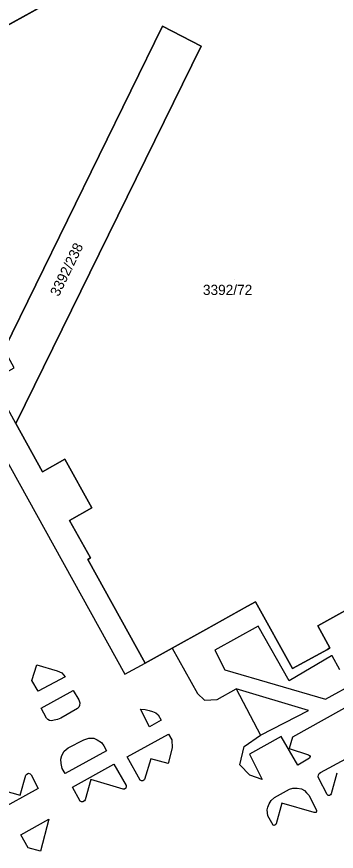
# Model space of a CAD drawing. Extents: x -262715 to -259381, y -1237238 to -1231182.
# Drawn here: x -261574 to -261511.4, y -1236352.4 to -1236188.7 of the extents above; entities that cross this region are included whole.
import ezdxf

# ---------------------------------------------------------------- set-up
doc = ezdxf.new("R2010")
doc.units = 0
for name, color, linetype in [('body_kn', 7, 'Continuous'), ('kladpar_druhypozemkov', 7, 'Continuous'), ('kladpar_hranice', 7, 'Continuous'), ('kladpar_parcelnecisla', 7, 'Continuous'), ('kladpar_plochy', 7, 'Continuous'), ('zappar_hrandruhpozemk', 7, 'Continuous')]:
    doc.layers.add(name, color=color, linetype=linetype)

msp = doc.modelspace()

# ---------------------------------------------------------------- linework, layer by layer
at = {"layer": 'body_kn'}
for p, q in [((-261545.46, -1236190.55), (-261545.46, -1236190.55)), ((-261537.88, -1236194.51), (-261537.88, -1236194.51)), ((-261564.63, -1236275.54), (-261564.63, -1236275.54)), ((-261568.99, -1236277.98), (-261568.99, -1236277.98)), ((-261559.3, -1236285.09), (-261559.3, -1236285.09)), ((-261563.66, -1236287.53), (-261563.66, -1236287.53)), ((-261560.07, -1236295.19), (-261560.07, -1236295.19)), ((-261560.07, -1236295.19), (-261560.07, -1236295.19)), ((-261559.55, -1236294.9), (-261559.55, -1236294.9)), ((-261527.21, -1236303.49), (-261527.21, -1236303.49)), ((-261528.81, -1236304.38), (-261528.81, -1236304.38)), ((-261537, -1236308.95), (-261537, -1236308.95)), ((-261526.72, -1236308.27), (-261526.72, -1236308.27)), ((-261515.04, -1236308.22), (-261515.04, -1236308.22)), ((-261543.55, -1236312.61), (-261543.55, -1236312.61)), ((-261543.55, -1236312.61), (-261543.55, -1236312.61)), ((-261535.21, -1236312.99), (-261535.21, -1236312.99)), ((-261513.12, -1236312.84), (-261513.12, -1236312.84)), ((-261512.68, -1236312.51), (-261512.68, -1236312.51)), ((-261512.32, -1236314.13), (-261512.32, -1236314.13)), ((-261512.2, -1236314.07), (-261512.2, -1236314.07)), ((-261570.1, -1236315.89), (-261570.1, -1236315.89)), ((-261566.13, -1236317.02), (-261566.13, -1236317.02)), ((-261566.13, -1236317.02), (-261566.13, -1236317.02)), ((-261548.83, -1236315.56), (-261548.83, -1236315.56)), ((-261533.26, -1236316.85), (-261533.26, -1236316.85)), ((-261519.98, -1236316.57), (-261519.98, -1236316.57)), ((-261565.19, -1236317.45), (-261565.19, -1236317.45)), ((-261564.53, -1236318.2), (-261564.53, -1236318.2)), ((-261552.85, -1236317.69), (-261552.85, -1236317.69)), ((-261571.07, -1236318.94), (-261571.07, -1236318.94)), ((-261520.66, -1236318.98), (-261520.66, -1236318.98)), ((-261569.84, -1236321.05), (-261569.84, -1236321.05)), ((-261562.95, -1236320.88), (-261562.95, -1236320.88)), ((-261538.62, -1236321.5), (-261538.62, -1236321.5)), ((-261531.05, -1236320.6), (-261531.05, -1236320.6)), ((-261531.05, -1236320.6), (-261531.05, -1236320.6)), ((-261561.89, -1236322.74), (-261561.89, -1236322.74)), ((-261561.68, -1236323.32), (-261561.68, -1236323.32)), ((-261537.2, -1236322.81), (-261537.2, -1236322.81)), ((-261534.78, -1236322.64), (-261534.78, -1236322.64)), ((-261513.5, -1236322.58), (-261513.5, -1236322.58)), ((-261569.26, -1236324.38), (-261569.26, -1236324.38)), ((-261562.15, -1236324.43), (-261562.15, -1236324.43)), ((-261561.86, -1236324.17), (-261561.86, -1236324.17)), ((-261561.72, -1236323.87), (-261561.72, -1236323.87)), ((-261549.79, -1236324.58), (-261549.79, -1236324.58)), ((-261548.89, -1236324.64), (-261548.89, -1236324.64)), ((-261548.05, -1236324.8), (-261548.05, -1236324.8)), ((-261547.42, -1236325.01), (-261547.42, -1236325.01)), ((-261546.8, -1236325.29), (-261546.8, -1236325.29)), ((-261516.84, -1236324.83), (-261516.84, -1236324.83)), ((-261568.21, -1236326.31), (-261568.21, -1236326.31)), ((-261567.97, -1236326.61), (-261567.97, -1236326.61)), ((-261567.97, -1236326.61), (-261567.97, -1236326.61)), ((-261567.64, -1236326.78), (-261567.64, -1236326.78)), ((-261567.2, -1236326.84), (-261567.2, -1236326.84)), ((-261566.71, -1236326.74), (-261566.71, -1236326.74)), ((-261566.04, -1236326.58), (-261566.04, -1236326.58)), ((-261565.41, -1236326.33), (-261565.41, -1236326.33)), ((-261546.32, -1236325.7), (-261546.32, -1236325.7)), ((-261546.32, -1236325.7), (-261546.32, -1236325.7)), ((-261545.71, -1236326.75), (-261545.71, -1236326.75)), ((-261548.02, -1236328.01), (-261548.02, -1236328.01)), ((-261559.87, -1236330.23), (-261559.87, -1236330.23)), ((-261544.27, -1236329.46), (-261544.27, -1236329.46)), ((-261526.25, -1236329.67), (-261526.25, -1236329.67)), ((-261526.25, -1236329.67), (-261526.25, -1236329.67)), ((-261522.22, -1236329.95), (-261522.22, -1236329.95)), ((-261519.96, -1236330.07), (-261519.96, -1236330.07)), ((-261560.87, -1236330.58), (-261560.87, -1236330.58)), ((-261558.9, -1236330.24), (-261558.9, -1236330.24)), ((-261558.28, -1236330.56), (-261558.28, -1236330.56)), ((-261557.44, -1236331.12), (-261557.44, -1236331.12)), ((-261557.44, -1236331.12), (-261557.44, -1236331.12)), ((-261556.94, -1236331.77), (-261556.94, -1236331.77)), ((-261543.66, -1236330.61), (-261543.66, -1236330.61)), ((-261529.44, -1236331.87), (-261529.44, -1236331.87)), ((-261564.72, -1236332.79), (-261564.72, -1236332.79)), ((-261563.95, -1236332.12), (-261563.95, -1236332.12)), ((-261556.41, -1236332.74), (-261556.41, -1236332.74)), ((-261543.55, -1236332.18), (-261543.55, -1236332.18)), ((-261528.39, -1236333.39), (-261528.39, -1236333.39)), ((-261520.62, -1236332.31), (-261520.62, -1236332.31)), ((-261565.4, -1236334.36), (-261565.4, -1236334.36)), ((-261565.22, -1236333.63), (-261565.22, -1236333.63)), ((-261552.38, -1236333.92), (-261552.38, -1236333.92)), ((-261547.76, -1236334.32), (-261547.76, -1236334.32)), ((-261516.84, -1236333.55), (-261516.84, -1236333.55)), ((-261516.68, -1236334.19), (-261516.68, -1236334.19)), ((-261516.63, -1236333.67), (-261516.63, -1236333.67)), ((-261516.56, -1236334.06), (-261516.56, -1236334.06)), ((-261516.51, -1236333.88), (-261516.51, -1236333.88)), ((-261565.35, -1236335.2), (-261565.35, -1236335.2)), ((-261565.12, -1236336.2), (-261565.12, -1236336.2)), ((-261554.99, -1236335.36), (-261554.99, -1236335.36)), ((-261544.38, -1236335.23), (-261544.38, -1236335.23)), ((-261530.31, -1236335.5), (-261530.31, -1236335.5)), ((-261518.94, -1236335.57), (-261518.94, -1236335.57)), ((-261572.23, -1236337.51), (-261572.23, -1236337.51)), ((-261572.04, -1236337.29), (-261572.04, -1236337.29)), ((-261571.73, -1236337.15), (-261571.73, -1236337.15)), ((-261571.42, -1236337.24), (-261571.42, -1236337.24)), ((-261571.22, -1236337.46), (-261571.22, -1236337.46)), ((-261564.55, -1236337.19), (-261564.55, -1236337.19)), ((-261559.54, -1236338.39), (-261559.54, -1236338.39)), ((-261548.97, -1236338.37), (-261548.97, -1236338.37)), ((-261528.36, -1236337.48), (-261528.36, -1236337.48)), ((-261525.96, -1236338.34), (-261525.96, -1236338.34)), ((-261514.93, -1236337.82), (-261514.93, -1236337.82)), ((-261514.91, -1236337.46), (-261514.91, -1236337.46)), ((-261514.8, -1236338.16), (-261514.8, -1236338.16)), ((-261514.77, -1236337.17), (-261514.77, -1236337.17)), ((-261514.49, -1236336.98), (-261514.49, -1236336.98)), ((-261563.11, -1236339.88), (-261563.11, -1236339.88)), ((-261552.6, -1236339.55), (-261552.6, -1236339.55)), ((-261552.58, -1236339.8), (-261552.58, -1236339.8)), ((-261549.82, -1236338.52), (-261549.82, -1236338.52)), ((-261549.6, -1236338.63), (-261549.6, -1236338.63)), ((-261549.6, -1236338.63), (-261549.6, -1236338.63)), ((-261549.33, -1236338.64), (-261549.33, -1236338.64)), ((-261549.1, -1236338.51), (-261549.1, -1236338.51)), ((-261519.09, -1236340.06), (-261519.09, -1236340.06)), ((-261573.39, -1236341.43), (-261573.39, -1236341.43)), ((-261569.82, -1236340.13), (-261569.82, -1236340.13)), ((-261569.82, -1236340.13), (-261569.82, -1236340.13)), ((-261553.17, -1236340.27), (-261553.17, -1236340.27)), ((-261553.17, -1236340.27), (-261553.17, -1236340.27)), ((-261552.88, -1236340.23), (-261552.88, -1236340.23)), ((-261552.65, -1236340.08), (-261552.65, -1236340.08)), ((-261520.55, -1236340.26), (-261520.55, -1236340.26)), ((-261519.9, -1236340.09), (-261519.9, -1236340.09)), ((-261518.2, -1236340.2), (-261518.2, -1236340.2)), ((-261517.65, -1236340.55), (-261517.65, -1236340.55)), ((-261517.21, -1236340.95), (-261517.21, -1236340.95)), ((-261516.8, -1236341.45), (-261516.8, -1236341.45)), ((-261513.19, -1236341.32), (-261513.19, -1236341.32)), ((-261512.98, -1236341.47), (-261512.98, -1236341.47)), ((-261512.75, -1236341.49), (-261512.75, -1236341.49)), ((-261512.53, -1236341.36), (-261512.53, -1236341.36)), ((-261512.43, -1236341.16), (-261512.43, -1236341.16)), ((-261561.57, -1236342.62), (-261561.57, -1236342.62)), ((-261561.32, -1236342.74), (-261561.32, -1236342.74)), ((-261561.06, -1236342.75), (-261561.06, -1236342.75)), ((-261560.78, -1236342.57), (-261560.78, -1236342.57)), ((-261560.6, -1236342.33), (-261560.6, -1236342.33)), ((-261524.55, -1236343.15), (-261524.55, -1236343.15)), ((-261524.16, -1236342.51), (-261524.16, -1236342.51)), ((-261523.48, -1236341.87), (-261523.48, -1236341.87)), ((-261522.08, -1236343.02), (-261522.08, -1236343.02)), ((-261524.92, -1236344.32), (-261524.92, -1236344.32)), ((-261524.9, -1236344.93), (-261524.9, -1236344.93)), ((-261524.81, -1236343.8), (-261524.81, -1236343.8)), ((-261515.73, -1236344.82), (-261515.73, -1236344.82)), ((-261515.54, -1236344.85), (-261515.54, -1236344.85)), ((-261515.54, -1236344.85), (-261515.54, -1236344.85)), ((-261515.37, -1236344.82), (-261515.37, -1236344.82)), ((-261515.28, -1236344.38), (-261515.28, -1236344.38)), ((-261515.26, -1236344.6), (-261515.26, -1236344.6)), ((-261567.73, -1236346.16), (-261567.73, -1236346.16)), ((-261524.8, -1236345.5), (-261524.8, -1236345.5)), ((-261523.78, -1236347.33), (-261523.78, -1236347.33)), ((-261523.62, -1236347.38), (-261523.62, -1236347.38)), ((-261523.45, -1236347.34), (-261523.45, -1236347.34)), ((-261523.27, -1236347.22), (-261523.27, -1236347.22)), ((-261523.16, -1236347.05), (-261523.16, -1236347.05)), ((-261573.21, -1236349.23), (-261573.21, -1236349.23)), ((-261571.78, -1236351.77), (-261571.78, -1236351.77)), ((-261569.35, -1236352.45), (-261569.35, -1236352.45)), ((-261569.35, -1236352.45), (-261569.35, -1236352.45))]:
    msp.add_line(p, q, dxfattribs=at)
at = {"layer": 'kladpar_druhypozemkov'}
for p, q in [((-261564.7, -1236236.37), (-261564.7, -1236236.37)), ((-261531.44, -1236240.33), (-261531.44, -1236240.33))]:
    msp.add_line(p, q, dxfattribs=at)
at = {"layer": 'kladpar_hranice'}
for points in [[(-261595.6, -1236201.36), (-261525.64, -1236162.51)], [(-261474.5, -1236216), (-261469.09, -1236221.6), (-261481.59, -1236228.45), (-261488.98, -1236215.03), (-261473.21, -1236206.34), (-261477.18, -1236199.11), (-261481.26, -1236191.93), (-261488.87, -1236178.33), (-261489.05, -1236178.43), (-261504.59, -1236186.88), (-261514.15, -1236169.81), (-261517.91, -1236171.88), (-261519.84, -1236172.95), (-261520.7, -1236171.41), (-261525.64, -1236162.51), (-261595.6, -1236201.36)], [(-261574.22, -1236268.53), (-261537.88, -1236194.51), (-261545.46, -1236190.55), (-261576.52, -1236254.02)], [(-261576.52, -1236254.02), (-261545.46, -1236190.55), (-261537.88, -1236194.51), (-261574.22, -1236268.53)], [(-261560.07, -1236295.19), (-261559.55, -1236294.9), (-261563.66, -1236287.53), (-261559.3, -1236285.09), (-261564.63, -1236275.54), (-261568.99, -1236277.98), (-261574.22, -1236268.53)], [(-261574.22, -1236268.53), (-261568.99, -1236277.98), (-261564.63, -1236275.54), (-261559.3, -1236285.09), (-261563.66, -1236287.53), (-261559.55, -1236294.9), (-261560.07, -1236295.19), (-261548.83, -1236315.56), (-261543.55, -1236312.61), (-261537, -1236308.95), (-261528.81, -1236304.38), (-261527.21, -1236303.49), (-261519.98, -1236316.57), (-261513.12, -1236312.84), (-261512.68, -1236312.51), (-261515.04, -1236308.22), (-261501.49, -1236300.72)], [(-261501.49, -1236300.72), (-261515.04, -1236308.22), (-261512.68, -1236312.51), (-261513.12, -1236312.84), (-261519.98, -1236316.57), (-261527.21, -1236303.49), (-261528.81, -1236304.38), (-261537, -1236308.95), (-261543.55, -1236312.61), (-261548.83, -1236315.56), (-261560.07, -1236295.19)]]:
    msp.add_lwpolyline(points, dxfattribs=at)
at = {"layer": 'kladpar_plochy'}
msp.add_line((-261525.64, -1236162.51), (-261595.6, -1236201.36), dxfattribs=at)
for points in [[(-261595.6, -1236201.36), (-261525.64, -1236162.51)], [(-261501.49, -1236300.72), (-261515.04, -1236308.22), (-261512.68, -1236312.51), (-261513.12, -1236312.84), (-261519.98, -1236316.57), (-261527.21, -1236303.49), (-261528.81, -1236304.38), (-261537, -1236308.95), (-261543.55, -1236312.61), (-261548.83, -1236315.56), (-261560.07, -1236295.19), (-261559.55, -1236294.9), (-261563.66, -1236287.53), (-261559.3, -1236285.09), (-261564.63, -1236275.54), (-261568.99, -1236277.98), (-261574.22, -1236268.53), (-261537.88, -1236194.51), (-261545.46, -1236190.55), (-261576.52, -1236254.02)], [(-261574.22, -1236268.53), (-261568.99, -1236277.98), (-261564.63, -1236275.54), (-261559.3, -1236285.09), (-261563.66, -1236287.53), (-261559.55, -1236294.9), (-261560.07, -1236295.19), (-261548.83, -1236315.56), (-261543.55, -1236312.61), (-261537, -1236308.95), (-261528.81, -1236304.38), (-261527.21, -1236303.49), (-261519.98, -1236316.57), (-261513.12, -1236312.84), (-261512.68, -1236312.51), (-261515.04, -1236308.22), (-261501.49, -1236300.72)]]:
    msp.add_lwpolyline(points, dxfattribs=at)
msp.add_lwpolyline([(-261574.55, -1236257.62), (-261576.52, -1236254.02), (-261545.46, -1236190.55), (-261537.88, -1236194.51), (-261574.22, -1236268.53), (-261578.93, -1236260.03)], close=True, dxfattribs=at)
at = {"layer": 'zappar_hrandruhpozemk'}
for p, q in [((-261576.96, -1236274.11), (-261552.85, -1236317.69)), ((-261513.5, -1236322.58), (-261481.7, -1236304.91)), ((-261526.72, -1236308.27), (-261535.21, -1236312.99)), ((-261481.54, -1236308.41), (-261519.96, -1236330.07)), ((-261543.55, -1236312.61), (-261538.62, -1236321.5)), ((-261552.85, -1236317.69), (-261548.83, -1236315.56)), ((-261564.53, -1236318.2), (-261569.84, -1236321.05)), ((-261516.84, -1236324.83), (-261531.05, -1236320.6)), ((-261531.05, -1236320.6), (-261526.25, -1236329.67)), ((-261562.15, -1236324.43), (-261565.41, -1236326.33)), ((-261548.02, -1236328.01), (-261549.79, -1236324.58)), ((-261526.25, -1236329.67), (-261516.84, -1236324.83)), ((-261552.38, -1236333.92), (-261544.27, -1236329.46)), ((-261522.22, -1236329.95), (-261528.39, -1236333.39)), ((-261556.41, -1236332.74), (-261564.55, -1236337.19)), ((-261554.99, -1236335.36), (-261552.6, -1236339.55)), ((-261579.38, -1236339.77), (-261573.39, -1236341.43)), ((-261515.73, -1236344.82), (-261522.08, -1236343.02)), ((-261515.54, -1236344.85), (-261515.73, -1236344.82)), ((-261567.73, -1236346.16), (-261569.35, -1236352.45))]:
    msp.add_line(p, q, dxfattribs=at)
for points in [[(-261510.73, -1236316.85), (-261512.2, -1236314.07), (-261512.32, -1236314.13), (-261520.66, -1236318.98), (-261526.72, -1236308.27)], [(-261535.21, -1236312.99), (-261533.26, -1236316.85), (-261513.5, -1236322.58)], [(-261569.84, -1236321.05), (-261571.07, -1236318.94), (-261570.1, -1236315.89), (-261566.13, -1236317.02)], [(-261566.13, -1236317.02), (-261565.19, -1236317.45), (-261564.53, -1236318.2)], [(-261567.97, -1236326.61), (-261568.21, -1236326.31), (-261569.26, -1236324.38), (-261562.95, -1236320.88), (-261561.89, -1236322.74), (-261561.68, -1236323.32), (-261561.72, -1236323.87), (-261561.86, -1236324.17), (-261562.15, -1236324.43)], [(-261538.62, -1236321.5), (-261537.2, -1236322.81), (-261534.78, -1236322.64), (-261531.05, -1236320.6)], [(-261549.79, -1236324.58), (-261548.89, -1236324.64), (-261548.05, -1236324.8), (-261547.42, -1236325.01), (-261546.8, -1236325.29), (-261546.32, -1236325.7)], [(-261565.41, -1236326.33), (-261566.04, -1236326.58), (-261566.71, -1236326.74), (-261567.2, -1236326.84), (-261567.64, -1236326.78), (-261567.97, -1236326.61)], [(-261546.32, -1236325.7), (-261545.71, -1236326.75), (-261548.02, -1236328.01)], [(-261564.55, -1236337.19), (-261565.12, -1236336.2), (-261565.35, -1236335.2), (-261565.4, -1236334.36), (-261565.22, -1236333.63), (-261564.72, -1236332.79), (-261563.95, -1236332.12), (-261560.87, -1236330.58), (-261559.87, -1236330.23), (-261558.9, -1236330.24), (-261558.28, -1236330.56), (-261557.44, -1236331.12)], [(-261544.27, -1236329.46), (-261543.66, -1236330.61), (-261543.55, -1236332.18), (-261544.38, -1236335.23), (-261547.76, -1236334.32), (-261548.97, -1236338.37), (-261549.1, -1236338.51), (-261549.33, -1236338.64), (-261549.6, -1236338.63)], [(-261528.39, -1236333.39), (-261525.96, -1236338.34), (-261528.36, -1236337.48), (-261530.31, -1236335.5), (-261529.44, -1236331.87), (-261526.25, -1236329.67)], [(-261519.96, -1236330.07), (-261520.62, -1236332.31), (-261516.84, -1236333.55), (-261516.63, -1236333.67), (-261516.51, -1236333.88), (-261516.56, -1236334.06), (-261516.68, -1236334.19), (-261518.94, -1236335.57), (-261522.22, -1236329.95)], [(-261557.44, -1236331.12), (-261556.94, -1236331.77), (-261556.41, -1236332.74)], [(-261549.6, -1236338.63), (-261549.82, -1236338.52), (-261552.38, -1236333.92)], [(-261511.27, -1236337.14), (-261512.43, -1236341.16), (-261512.53, -1236341.36), (-261512.75, -1236341.49), (-261512.98, -1236341.47), (-261513.19, -1236341.32), (-261514.8, -1236338.16), (-261514.93, -1236337.82), (-261514.91, -1236337.46), (-261514.77, -1236337.17), (-261514.49, -1236336.98), (-261509.56, -1236334.32), (-261508.62, -1236334.12), (-261507.65, -1236334.25), (-261506.78, -1236334.77), (-261506.07, -1236335.49), (-261504.49, -1236338.44), (-261504.36, -1236338.77), (-261504.4, -1236339.02), (-261504.63, -1236339.07)], [(-261553.17, -1236340.27), (-261559.54, -1236338.39), (-261560.6, -1236342.33), (-261560.78, -1236342.57), (-261561.06, -1236342.75), (-261561.32, -1236342.74), (-261561.57, -1236342.62), (-261563.11, -1236339.88), (-261554.99, -1236335.36)], [(-261573.39, -1236341.43), (-261572.23, -1236337.51), (-261572.04, -1236337.29), (-261571.73, -1236337.15), (-261571.42, -1236337.24), (-261571.22, -1236337.46), (-261569.82, -1236340.13)], [(-261569.82, -1236340.13), (-261577.95, -1236344.6), (-261580.32, -1236340.37), (-261580.28, -1236340.04), (-261580.08, -1236339.74), (-261579.77, -1236339.68), (-261579.38, -1236339.77)], [(-261552.6, -1236339.55), (-261552.58, -1236339.8), (-261552.65, -1236340.08), (-261552.88, -1236340.23), (-261553.17, -1236340.27)], [(-261522.08, -1236343.02), (-261523.16, -1236347.05), (-261523.27, -1236347.22), (-261523.45, -1236347.34), (-261523.62, -1236347.38), (-261523.78, -1236347.33), (-261524.8, -1236345.5), (-261524.9, -1236344.93), (-261524.92, -1236344.32), (-261524.81, -1236343.8), (-261524.55, -1236343.15), (-261524.16, -1236342.51), (-261523.48, -1236341.87), (-261520.55, -1236340.26), (-261519.9, -1236340.09), (-261519.09, -1236340.06), (-261518.2, -1236340.2), (-261517.65, -1236340.55), (-261517.21, -1236340.95), (-261516.8, -1236341.45), (-261515.28, -1236344.38), (-261515.26, -1236344.6), (-261515.37, -1236344.82), (-261515.54, -1236344.85)], [(-261569.35, -1236352.45), (-261571.78, -1236351.77), (-261573.21, -1236349.23), (-261567.73, -1236346.16)]]:
    msp.add_lwpolyline(points, dxfattribs=at)

# ---------------------------------------------------------------- texts
at = {"layer": 'kladpar_parcelnecisla'}
msp.add_text('3392/238', height=2, rotation=64, dxfattribs=at).set_placement((-261565.81, -1236243.75))
msp.add_text('3392/72', height=2, dxfattribs=at).set_placement((-261537.54, -1236243.31))

doc.saveas('drawing.dxf')
